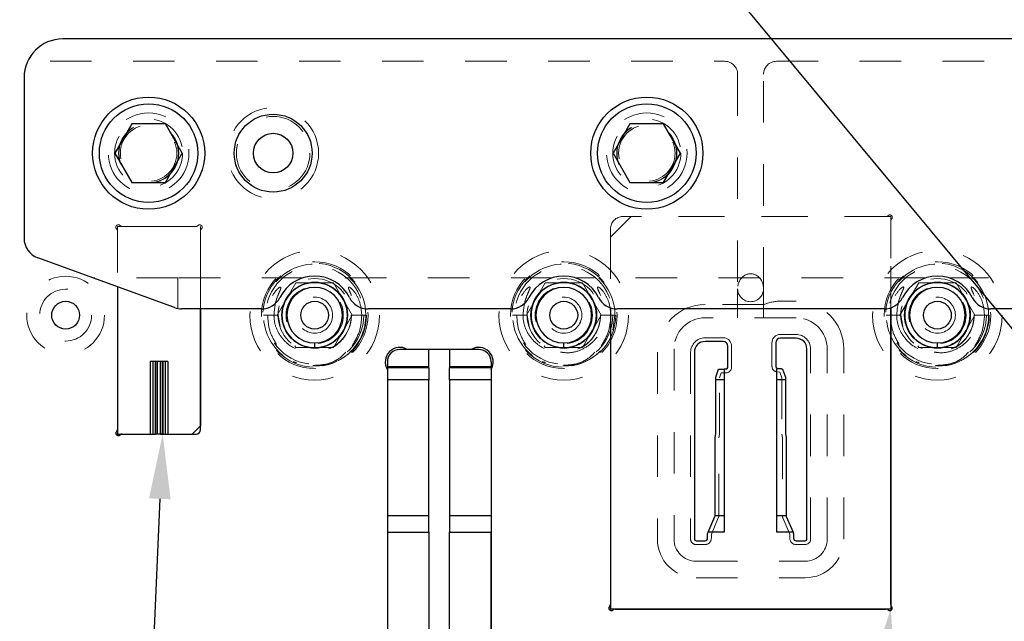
# Model space of a CAD drawing. Header units: inches. Extents: x 1880 to 2363, y -453 to -54.
# Tile 360 of 656: x 2038.82 to 2041.19, y -266.45 to -265. Entities that reach past the tile are written whole.
import ezdxf

# ---------------------------------------------------------------- set-up
doc = ezdxf.new("R2010")
doc.units = ezdxf.units.IN
doc.header["$LTSCALE"] = 0.5
doc.header["$MEASUREMENT"] = 0
doc.linetypes.add('HIDDEN', pattern=[0.225, 0.15, -0.075])
for name, color, linetype in [('DIE-M-S', 8, 'Continuous'), ('DIE-M-S2', 1, 'Continuous'), ('DIE-M-S3', 8, 'Continuous'), ('DSS-M-S', 53, 'Continuous'), ('RAI-M-S', 8, 'Continuous'), ('SID-M-S', 105, 'Continuous'), ('SVD-M-S', 8, 'Continuous')]:
    doc.layers.add(name, color=color, linetype=linetype)

msp = doc.modelspace()

# ---------------------------------------------------------------- linework, layer by layer
at = {"layer": 'DIE-M-S', "linetype": 'HIDDEN', "lineweight": 18}
for p, q in [((2040.90834, -265.47612), (2040.27429, -265.47612)), ((2039.24584, -265.49996), (2039.06775, -265.49996)), ((2040.24429, -265.50612), (2040.24429, -265.69591)), ((2040.91929, -265.69591), (2040.91929, -265.48708)), ((2039.05679, -265.51092), (2039.05679, -265.64552)), ((2039.25679, -265.69852), (2039.25679, -265.51092))]:
    msp.add_line(p, q, dxfattribs=at)
at = {"layer": 'DIE-M-S', "linetype": 'Continuous', "lineweight": 25}
for p, q in [((2039.05679, -265.64552), (2039.05679, -265.989)), ((2040.24429, -265.69591), (2040.24429, -266.41017)), ((2040.91929, -266.41017), (2040.91929, -265.69591)), ((2039.25679, -265.98996), (2039.25679, -265.69852)), ((2039.85679, -265.79612), (2039.80679, -265.79612)), ((2039.06775, -265.99996), (2039.13525, -265.99996)), ((2039.14739, -265.99996), (2039.14839, -265.99996)), ((2039.16044, -265.99996), (2039.16519, -265.99996)), ((2039.17833, -265.99996), (2039.24679, -265.99996)), ((2039.70679, -266.23618), (2039.70679, -266.71872)), ((2039.95679, -266.71872), (2039.95679, -266.23618)), ((2040.25525, -266.42112), (2040.90834, -266.42112))]:
    msp.add_line(p, q, dxfattribs=at)
at = {"layer": 'DIE-M-S', "linetype": 'HIDDEN', "lineweight": 18}
for centre in [(2039.13179, -265.32352), (2040.33179, -265.32352)]:
    msp.add_circle(centre, 0.068, dxfattribs=at)
at = {"layer": 'DIE-M-S', "linetype": 'Continuous', "lineweight": 25}
for centre, radius in [((2039.53179, -265.71362), 0.079), ((2040.13179, -265.71362), 0.079), ((2041.03179, -265.71362), 0.079), ((2038.93179, -265.71362), 0.0335)]:
    msp.add_circle(centre, radius, dxfattribs=at)
at = {"layer": 'DIE-M-S', "linetype": 'HIDDEN', "lineweight": 18}
for centre, radius, start, end in [((2040.27429, -265.50612), 0.03, 90, 180), ((2040.90834, -265.47012), 0.006, 270, 317.40773), ((2040.91717, -265.47824), 0.006, 312.59227, 137.40773), ((2040.92529, -265.48708), 0.006, 132.59227, 180), ((2039.05891, -265.50208), 0.006, 42.59227, 227.40773), ((2039.05079, -265.51092), 0.006, 0, 47.40773), ((2039.06775, -265.49396), 0.006, 222.59227, 270), ((2039.24584, -265.49396), 0.006, 270, 317.40773), ((2039.25467, -265.50208), 0.006, 312.59227, 137.40773), ((2039.26279, -265.51092), 0.006, 132.59227, 180)]:
    msp.add_arc(centre, radius, start, end, dxfattribs=at)
at = {"layer": 'DIE-M-S', "linetype": 'Continuous', "lineweight": 25}
for centre, radius, start, end in [((2039.73679, -265.82612), 0.035, 58.99728, 211.00272), ((2039.92679, -265.82612), 0.035, 328.99728, 121.00272), ((2039.05891, -265.99784), 0.006, 132.59227, 317.40773), ((2039.05079, -265.989), 0.006, 312.59227, 0), ((2039.06775, -266.00596), 0.006, 90, 137.40773), ((2039.24679, -265.98996), 0.01, 270, 0), ((2040.24641, -266.419), 0.006, 132.59227, 317.40773), ((2040.23829, -266.41017), 0.006, 312.59227, 0), ((2040.25525, -266.42712), 0.006, 90, 137.40773), ((2040.90834, -266.42712), 0.006, 42.59227, 90), ((2040.91717, -266.419), 0.006, 222.59227, 47.40773), ((2040.92529, -266.41017), 0.006, 180, 227.40773)]:
    msp.add_arc(centre, radius, start, end, dxfattribs=at)
at = {"layer": 'DIE-M-S2', "linetype": 'HIDDEN', "lineweight": 18}
for p, q in [((2040.29429, -265.47612), (2040.24429, -265.52612)), ((2040.91929, -265.47612), (2040.29429, -265.47612)), ((2040.91929, -265.47612), (2040.91929, -265.69591)), ((2039.05679, -265.49996), (2039.05679, -265.64552)), ((2039.05679, -265.49996), (2039.25679, -265.49996)), ((2039.25679, -265.49996), (2039.25679, -265.69852)), ((2040.24429, -265.52612), (2040.24429, -265.69591))]:
    msp.add_line(p, q, dxfattribs=at)
at = {"layer": 'DIE-M-S2', "linetype": 'Continuous', "lineweight": 25}
for p, q in [((2039.05679, -265.64552), (2039.05679, -265.99996)), ((2040.24429, -265.69591), (2040.24429, -266.42112)), ((2040.91929, -265.69591), (2040.91929, -266.42112)), ((2039.25679, -265.69852), (2039.25679, -265.97996)), ((2040.69129, -265.76897), (2040.65329, -265.76897)), ((2040.51579, -265.77697), (2040.47229, -265.77697)), ((2040.52679, -265.83948), (2040.52679, -265.78797)), ((2040.64229, -265.77997), (2040.64229, -265.83698)), ((2039.80679, -265.79612), (2039.73679, -265.79612)), ((2039.80679, -265.8382), (2039.80679, -265.79612)), ((2039.92679, -265.79612), (2039.85679, -265.79612)), ((2039.85679, -265.79612), (2039.85679, -265.8382)), ((2040.44629, -265.80297), (2040.44629, -266.25287)), ((2040.71729, -266.25287), (2040.71729, -265.79497)), ((2039.13525, -265.82496), (2039.13525, -265.99996)), ((2039.14232, -265.82496), (2039.13525, -265.82496)), ((2039.14232, -265.82496), (2039.14232, -265.99996)), ((2039.14739, -265.82496), (2039.14232, -265.82496)), ((2039.14739, -265.82496), (2039.14739, -265.99996)), ((2039.14839, -265.82496), (2039.14739, -265.82496)), ((2039.14839, -265.82496), (2039.14839, -265.99996)), ((2039.15315, -265.82496), (2039.14839, -265.82496)), ((2039.15315, -265.99996), (2039.15315, -265.82496)), ((2039.16044, -265.82496), (2039.15315, -265.82496)), ((2039.16044, -265.99996), (2039.16044, -265.82496)), ((2039.16519, -265.82496), (2039.16044, -265.82496)), ((2039.16519, -265.99996), (2039.16519, -265.82496)), ((2039.16619, -265.82496), (2039.16519, -265.82496)), ((2039.16619, -265.82496), (2039.16619, -265.99996)), ((2039.17126, -265.82496), (2039.16619, -265.82496)), ((2039.17126, -265.82496), (2039.17126, -265.99996)), ((2039.17833, -265.82496), (2039.17126, -265.82496)), ((2039.17833, -265.82496), (2039.17833, -265.99996)), ((2039.70679, -265.82612), (2039.70679, -265.8382)), ((2039.80679, -265.8382), (2039.70679, -265.8382)), ((2039.70679, -265.8382), (2039.70679, -265.84034)), ((2039.80679, -265.84034), (2039.70679, -265.84034)), ((2039.70679, -265.84034), (2039.70679, -265.86952)), ((2039.80679, -265.84034), (2039.80679, -265.8382)), ((2039.80679, -265.84034), (2039.80679, -265.86952)), ((2039.95679, -265.8382), (2039.85679, -265.8382)), ((2039.85679, -265.8382), (2039.85679, -265.84034)), ((2039.95679, -265.84034), (2039.85679, -265.84034)), ((2039.85679, -265.86952), (2039.85679, -265.84034)), ((2039.95679, -265.82612), (2039.95679, -265.8382)), ((2039.95679, -265.8382), (2039.95679, -265.84034)), ((2039.95679, -265.84034), (2039.95679, -265.86952)), ((2040.49779, -265.86283), (2040.50472, -265.84381)), ((2040.49779, -265.86952), (2040.49779, -265.86283)), ((2040.50472, -265.84381), (2040.50516, -265.84348)), ((2040.50516, -265.84348), (2040.51829, -265.84348)), ((2040.51829, -265.84348), (2040.51829, -265.86952)), ((2040.52279, -265.84348), (2040.51829, -265.84348)), ((2040.64529, -265.86952), (2040.64529, -265.84273)), ((2040.65586, -265.84273), (2040.64529, -265.84273)), ((2040.6456, -265.84092), (2040.65586, -265.84273)), ((2040.65586, -265.84273), (2040.65699, -265.84293)), ((2040.65699, -265.84293), (2040.65887, -265.84381)), ((2040.65887, -265.84381), (2040.66579, -265.86283)), ((2040.66579, -265.86283), (2040.66579, -265.86952)), ((2039.80679, -265.86952), (2039.70679, -265.86952)), ((2039.70679, -265.86952), (2039.70679, -266.19681)), ((2039.80679, -266.19681), (2039.80679, -265.86952)), ((2039.95679, -265.86952), (2039.85679, -265.86952)), ((2039.85679, -265.86952), (2039.85679, -266.19681)), ((2039.95679, -265.86952), (2039.95679, -266.19681)), ((2040.51829, -265.86952), (2040.49779, -265.86952)), ((2040.49779, -265.99955), (2040.49779, -265.86952)), ((2040.51829, -265.86952), (2040.51829, -266.19681)), ((2040.66579, -265.86952), (2040.64529, -265.86952)), ((2040.64529, -266.19681), (2040.64529, -265.86952)), ((2040.66579, -265.86952), (2040.66579, -265.99955)), ((2039.25679, -265.97996), (2039.23679, -265.99996)), ((2039.05679, -265.99996), (2039.13525, -265.99996)), ((2039.13525, -265.99996), (2039.14232, -265.99996)), ((2039.14232, -265.99996), (2039.14739, -265.99996)), ((2039.14739, -265.99996), (2039.14839, -265.99996)), ((2039.15315, -265.99996), (2039.14839, -265.99996)), ((2039.16044, -265.99996), (2039.15315, -265.99996)), ((2039.16519, -265.99996), (2039.16044, -265.99996)), ((2039.16519, -265.99996), (2039.16619, -265.99996)), ((2039.16619, -265.99996), (2039.17126, -265.99996)), ((2039.17126, -265.99996), (2039.17833, -265.99996)), ((2039.17833, -265.99996), (2039.23679, -265.99996)), ((2040.49629, -266.00805), (2040.49779, -265.99955)), ((2040.66579, -265.99955), (2040.66729, -266.00805)), ((2040.49629, -266.19578), (2040.49629, -266.00805)), ((2040.66729, -266.00805), (2040.66729, -266.19578)), ((2039.80679, -266.19681), (2039.70679, -266.19681)), ((2039.70679, -266.19681), (2039.70679, -266.23618)), ((2039.80679, -266.23618), (2039.80679, -266.19681)), ((2039.95679, -266.19681), (2039.85679, -266.19681)), ((2039.85679, -266.19681), (2039.85679, -266.23618)), ((2039.95679, -266.19681), (2039.95679, -266.23618)), ((2040.47935, -266.23618), (2040.4958, -266.19816)), ((2040.4958, -266.19816), (2040.4962, -266.19681)), ((2040.51829, -266.19681), (2040.4962, -266.19681)), ((2040.51829, -266.19681), (2040.51829, -266.23618)), ((2040.66738, -266.19681), (2040.64529, -266.19681)), ((2040.64529, -266.23618), (2040.64529, -266.19681)), ((2040.66738, -266.19681), (2040.66779, -266.19816)), ((2040.66779, -266.19816), (2040.68423, -266.23618)), ((2039.70679, -266.23618), (2039.80679, -266.23618)), ((2039.70679, -266.23618), (2039.70679, -266.71872)), ((2039.80679, -266.23618), (2039.80679, -266.71872)), ((2039.85679, -266.23618), (2039.95679, -266.23618)), ((2039.85679, -266.71872), (2039.85679, -266.23618)), ((2039.95679, -266.23618), (2039.95679, -266.71872)), ((2040.47826, -266.25087), (2040.47826, -266.23953)), ((2040.47859, -266.23794), (2040.47935, -266.23618)), ((2040.51829, -266.23618), (2040.47935, -266.23618)), ((2040.68423, -266.23618), (2040.64529, -266.23618)), ((2040.68423, -266.23618), (2040.68499, -266.23794)), ((2040.68532, -266.23953), (2040.68532, -266.25087)), ((2040.45029, -266.25687), (2040.47226, -266.25687)), ((2040.69132, -266.25687), (2040.71329, -266.25687)), ((2040.91929, -266.42112), (2040.24429, -266.42112))]:
    msp.add_line(p, q, dxfattribs=at)
for centre, radius, start, end in [((2040.65329, -265.77997), 0.011, 90, 180), ((2040.69129, -265.79497), 0.026, 0, 90), ((2040.47229, -265.80297), 0.026, 90, 180), ((2040.51579, -265.78797), 0.011, 0, 90), ((2039.73679, -265.82612), 0.03, 90, 180), ((2039.92679, -265.82612), 0.03, 0, 90), ((2040.52279, -265.83948), 0.004, 270, 0), ((2040.64629, -265.83698), 0.004, 180, 260), ((2040.49029, -266.19578), 0.006, 350.06751, 0), ((2040.67329, -266.19578), 0.006, 180, 189.93249), ((2040.48226, -266.23953), 0.004, 156.61152, 180), ((2040.68132, -266.23953), 0.004, 0, 23.38848), ((2040.45029, -266.25287), 0.004, 180, 270), ((2040.47226, -266.25087), 0.006, 270, 0), ((2040.69132, -266.25087), 0.006, 180, 270), ((2040.71329, -266.25287), 0.004, 270, 0)]:
    msp.add_arc(centre, radius, start, end, dxfattribs=at)
at = {"layer": 'DIE-M-S3', "linetype": 'HIDDEN', "lineweight": 18}
for p, q in [((2036.89429, -265.10237), (2040.51929, -265.10237)), ((2040.64429, -265.10237), (2044.56929, -265.10237)), ((2040.55054, -265.13362), (2040.55054, -265.64997)), ((2040.61304, -265.64997), (2040.61304, -265.13362)), ((2040.55054, -265.64997), (2040.55054, -265.71997)), ((2040.61304, -265.71997), (2040.61304, -265.64997)), ((2039.56526, -265.71362), (2039.56526, -265.71362)), ((2039.5751, -265.71362), (2039.5751, -265.71362)), ((2039.60069, -265.71362), (2039.60069, -265.71362)), ((2039.61053, -265.71362), (2039.61053, -265.71362)), ((2040.16526, -265.71362), (2040.16526, -265.71362)), ((2040.1751, -265.71362), (2040.1751, -265.71362)), ((2040.20069, -265.71362), (2040.20069, -265.71362)), ((2040.21053, -265.71362), (2040.21053, -265.71362)), ((2040.69129, -265.71997), (2040.47229, -265.71997)), ((2041.06526, -265.71362), (2041.06526, -265.71362)), ((2041.0751, -265.71362), (2041.0751, -265.71362)), ((2041.10069, -265.71362), (2041.10069, -265.71362)), ((2041.11053, -265.71362), (2041.11053, -265.71362)), ((2040.51579, -265.76797), (2040.47229, -265.76797)), ((2040.69129, -265.75997), (2040.65329, -265.75997)), ((2040.53579, -265.83948), (2040.53579, -265.78797)), ((2040.63329, -265.77997), (2040.63329, -265.83698)), ((2040.39729, -265.79497), (2040.39729, -266.25287)), ((2040.43729, -265.80297), (2040.43729, -266.25287)), ((2040.72629, -266.25287), (2040.72629, -265.79497)), ((2040.76629, -266.25287), (2040.76629, -265.79497)), ((2039.53179, -265.83173), (2039.53179, -265.83173)), ((2040.13179, -265.83173), (2040.13179, -265.83173)), ((2041.03179, -265.83173), (2041.03179, -265.83173)), ((2040.50679, -265.86442), (2040.51114, -265.85248)), ((2040.51114, -265.85248), (2040.52279, -265.85248)), ((2040.64403, -265.84978), (2040.65197, -265.85118)), ((2040.65197, -265.85118), (2040.65679, -265.86442)), ((2040.50679, -266.00033), (2040.50679, -265.86442)), ((2040.65679, -265.86442), (2040.65679, -266.00033)), ((2040.50529, -266.00884), (2040.50679, -266.00033)), ((2040.65679, -266.00033), (2040.65829, -266.00884)), ((2040.50529, -266.19578), (2040.50529, -266.00884)), ((2040.65829, -266.00884), (2040.65829, -266.19578)), ((2040.48726, -266.24056), (2040.50406, -266.20173)), ((2040.65952, -266.20173), (2040.67632, -266.24056)), ((2040.48726, -266.25087), (2040.48726, -266.24056)), ((2040.67632, -266.24056), (2040.67632, -266.25087)), ((2040.45029, -266.26587), (2040.47226, -266.26587)), ((2040.69132, -266.26587), (2040.71329, -266.26587)), ((2040.45029, -266.30587), (2040.71329, -266.30587))]:
    msp.add_line(p, q, dxfattribs=at)
for centre, radius in [((2039.43179, -265.32352), 0.10938), ((2039.53179, -265.71362), 0.125), ((2039.53179, -265.71362), 0.11811), ((2040.13179, -265.71362), 0.125), ((2040.13179, -265.71362), 0.11811), ((2041.03179, -265.71362), 0.125), ((2041.03179, -265.71362), 0.11811), ((2039.53179, -265.71362), 0.0689), ((2040.13179, -265.71362), 0.0689), ((2041.03179, -265.71362), 0.0689), ((2038.93179, -265.71362), 0.0625), ((2039.53179, -265.71362), 0.04331), ((2040.13179, -265.71362), 0.04331), ((2041.03179, -265.71362), 0.04331)]:
    msp.add_circle(centre, radius, dxfattribs=at)
at = {"layer": 'DIE-M-S3', "linetype": 'Continuous', "lineweight": 25}
for centre in [(2039.53179, -265.71362), (2040.13179, -265.71362), (2041.03179, -265.71362)]:
    msp.add_circle(centre, 0.03346, dxfattribs=at)
at = {"layer": 'DIE-M-S3', "linetype": 'HIDDEN', "lineweight": 18}
for centre, radius, start, end in [((2040.51929, -265.13362), 0.03125, 0, 90), ((2040.64429, -265.13362), 0.03125, 90, 180), ((2040.58179, -265.64997), 0.03125, 180, 0), ((2040.47229, -265.79497), 0.075, 90, 180), ((2040.69129, -265.79497), 0.075, 0, 90), ((2040.47229, -265.80297), 0.035, 90, 180), ((2040.51579, -265.78797), 0.02, 0, 90), ((2040.65329, -265.77997), 0.02, 90, 180), ((2040.69129, -265.79497), 0.035, 0, 90), ((2040.52279, -265.83948), 0.013, 270, 0), ((2040.64629, -265.83698), 0.013, 180, 260), ((2040.49029, -266.19578), 0.015, 336.61152, 0), ((2040.67329, -266.19578), 0.015, 180, 203.38848), ((2040.45029, -266.25287), 0.053, 180, 270), ((2040.45029, -266.25287), 0.013, 180, 270), ((2040.47226, -266.25087), 0.015, 270, 0), ((2040.69132, -266.25087), 0.015, 180, 270), ((2040.71329, -266.25287), 0.013, 270, 0), ((2040.71329, -266.25287), 0.053, 270, 0)]:
    msp.add_arc(centre, radius, start, end, dxfattribs=at)
at = {"layer": 'DIE-M-S3', "linetype": 'Continuous', "lineweight": 25}
for centre, radius, start, end in [((2039.53179, -265.71362), 0.07874, 0, 270), ((2039.53179, -265.71362), 0.06693, 0, 270), ((2040.13179, -265.71362), 0.07874, 0, 270), ((2040.13179, -265.71362), 0.06693, 0, 270), ((2041.03179, -265.71362), 0.07874, 0, 270), ((2041.03179, -265.71362), 0.06693, 0, 270), ((2039.53179, -265.71362), 0.07874, 270, 0), ((2039.53179, -265.71362), 0.06693, 270, 0), ((2040.13179, -265.71362), 0.07874, 270, 0), ((2040.13179, -265.71362), 0.06693, 270, 0), ((2041.03179, -265.71362), 0.07874, 270, 0), ((2041.03179, -265.71362), 0.06693, 270, 0)]:
    msp.add_arc(centre, radius, start, end, dxfattribs=at)
at = {"layer": 'DIE-M-S3', "linetype": 'HIDDEN', "lineweight": 18}
msp.add_ellipse((2040.58179, -265.64997), major_axis=(0, -0.03608), ratio=0.8660254, start_param=1.5707963, end_param=4.712389, dxfattribs=at)
at = {"layer": 'DIE-M-S3', "linetype": 'Continuous', "lineweight": 25}
for points in [[(2039.53179, -265.79236), (2039.53179, -265.79215), (2039.53179, -265.79172), (2039.53179, -265.78853), (2039.53179, -265.78455), (2039.53179, -265.78185), (2039.53179, -265.78055)], [(2040.13179, -265.79236), (2040.13179, -265.79215), (2040.13179, -265.79172), (2040.13179, -265.78853), (2040.13179, -265.78455), (2040.13179, -265.78185), (2040.13179, -265.78055)], [(2041.03179, -265.79236), (2041.03179, -265.79215), (2041.03179, -265.79172), (2041.03179, -265.78853), (2041.03179, -265.78455), (2041.03179, -265.78185), (2041.03179, -265.78055)]]:
    msp.add_open_spline(points, degree=3, knots=[0, 0, 0, 0, 0.2702613, 0.5624294, 0.7897364, 1, 1, 1, 1], dxfattribs=at)
at = {"layer": 'DSS-M-S', "linetype": 'HIDDEN', "lineweight": 18}
for p, q in [((2040.6141, -265.68797), (2040.47229, -265.68797)), ((2040.69129, -265.67997), (2040.65329, -265.67997)), ((2040.35729, -265.80297), (2040.35729, -266.25287)), ((2040.80629, -266.25287), (2040.80629, -265.79497)), ((2040.45029, -266.34587), (2040.71329, -266.34587))]:
    msp.add_line(p, q, dxfattribs=at)
for centre, radius in [((2039.53179, -265.71362), 0.1285), ((2040.13179, -265.71362), 0.1285), ((2041.03179, -265.71362), 0.1285), ((2038.93179, -265.71362), 0.09375)]:
    msp.add_circle(centre, radius, dxfattribs=at)
for centre, radius, start, end in [((2040.47229, -265.80297), 0.115, 90, 180), ((2040.65329, -265.77997), 0.1, 90, 113.07392), ((2040.69129, -265.79497), 0.115, 0, 90), ((2040.45029, -266.25287), 0.093, 180, 270), ((2040.71329, -266.25287), 0.093, 270, 0)]:
    msp.add_arc(centre, radius, start, end, dxfattribs=at)
at = {"layer": 'RAI-M-S', "linetype": 'Continuous', "lineweight": 25}
for p, q in [((2042.33879, -265.04852), (2038.92479, -265.04852)), ((2038.83179, -265.14152), (2038.83179, -265.52861)), ((2039.19414, -265.69551), (2038.86469, -265.5756)), ((2039.40335, -265.69852), (2039.21124, -265.69852)), ((2040.00335, -265.69852), (2039.66024, -265.69852)), ((2040.90335, -265.69852), (2040.26024, -265.69852)), ((2041.65335, -265.69852), (2041.16024, -265.69852))]:
    msp.add_line(p, q, dxfattribs=at)
at = {"layer": 'RAI-M-S', "linetype": 'HIDDEN', "lineweight": 18}
for p, q in [((2039.20243, -265.62362), (2038.99664, -265.62362)), ((2039.50466, -265.62362), (2039.20243, -265.62362)), ((2039.20243, -265.62362), (2039.20243, -265.69774)), ((2040.10466, -265.62362), (2039.55892, -265.62362)), ((2041.00466, -265.62362), (2040.15892, -265.62362)), ((2041.75466, -265.62362), (2041.05892, -265.62362))]:
    msp.add_line(p, q, dxfattribs=at)
for centre in [(2039.13179, -265.32352), (2040.33179, -265.32352)]:
    msp.add_circle(centre, 0.097, dxfattribs=at)
at = {"layer": 'RAI-M-S', "linetype": 'Continuous', "lineweight": 25}
msp.add_circle((2039.43179, -265.32352), 0.09375, dxfattribs=at)
for centre, radius, start, end in [((2038.92479, -265.14152), 0.093, 90, 180), ((2038.88179, -265.52861), 0.05, 180, 250), ((2039.53179, -265.71362), 0.094, 26.87743, 153.12257), ((2040.13179, -265.71362), 0.094, 26.87743, 153.12257), ((2041.03179, -265.71362), 0.094, 26.87743, 153.12257), ((2039.40335, -265.64852), 0.05, 270, 333.12257), ((2039.66024, -265.64852), 0.05, 206.87743, 270), ((2040.00335, -265.64852), 0.05, 270, 333.12257), ((2040.26024, -265.64852), 0.05, 206.87743, 270), ((2040.90335, -265.64852), 0.05, 270, 333.12257), ((2041.16024, -265.64852), 0.05, 206.87743, 270), ((2039.21124, -265.64852), 0.05, 250, 270)]:
    msp.add_arc(centre, radius, start, end, dxfattribs=at)
at = {"layer": 'SID-M-S'}
for p, q in [((2036.43968, -260.00322), (2048.11871, -274.06005)), ((2039.15875, -266.15581), (2038.80867, -274.01583))]:
    msp.add_line(p, q, dxfattribs=at)
for points in [[(2039.13277, -266.15465), (2039.16569, -265.99996), (2039.13277, -266.15465), (2039.18472, -266.15696)], [(2040.87029, -266.57149), (2040.91929, -266.42112), (2040.87029, -266.57149), (2040.92171, -266.57926)], [(2040.8793, -266.57413), (2040.91929, -266.42112), (2040.8793, -266.57413), (2040.93109, -266.57883)]]:
    msp.add_solid(points, dxfattribs=at)
at = {"layer": 'SVD-M-S', "linetype": 'Continuous', "lineweight": 25}
for p, q in [((2039.0912, -265.25321), (2039.0506, -265.32352)), ((2039.17239, -265.25321), (2039.0912, -265.25321)), ((2039.21298, -265.32352), (2039.17239, -265.25321)), ((2040.2912, -265.25321), (2040.2506, -265.32352)), ((2040.37239, -265.25321), (2040.2912, -265.25321)), ((2040.41298, -265.32352), (2040.37239, -265.25321)), ((2039.0506, -265.32352), (2039.0912, -265.39383)), ((2039.17239, -265.39383), (2039.21298, -265.32352)), ((2040.2506, -265.32352), (2040.2912, -265.39383)), ((2040.37239, -265.39383), (2040.41298, -265.32352)), ((2039.0912, -265.39383), (2039.17239, -265.39383)), ((2040.2912, -265.39383), (2040.37239, -265.39383))]:
    msp.add_line(p, q, dxfattribs=at)
at = {"layer": 'SVD-M-S', "linetype": 'HIDDEN', "lineweight": 18}
for p, q in [((2039.44161, -265.71362), (2039.4867, -265.63552)), ((2039.4867, -265.63552), (2039.57688, -265.63552)), ((2039.57688, -265.63552), (2039.62197, -265.71362)), ((2040.04161, -265.71362), (2040.0867, -265.63552)), ((2040.0867, -265.63552), (2040.17688, -265.63552)), ((2040.17688, -265.63552), (2040.22197, -265.71362)), ((2040.94161, -265.71362), (2040.9867, -265.63552)), ((2040.9867, -265.63552), (2041.07688, -265.63552)), ((2041.07688, -265.63552), (2041.12197, -265.71362)), ((2039.42094, -265.71362), (2039.40854, -265.71362)), ((2039.44341, -265.71362), (2039.40867, -265.71362)), ((2039.44354, -265.71362), (2039.42094, -265.71362)), ((2039.44436, -265.71839), (2039.44161, -265.71362)), ((2039.4483, -265.74129), (2039.44354, -265.71362)), ((2039.62197, -265.71362), (2039.57688, -265.79172)), ((2039.65496, -265.71362), (2039.62012, -265.71362)), ((2039.62017, -265.71362), (2039.65491, -265.71362)), ((2039.65504, -265.71362), (2039.62023, -265.71362)), ((2040.02094, -265.71362), (2040.00854, -265.71362)), ((2040.04341, -265.71362), (2040.00867, -265.71362)), ((2040.04354, -265.71362), (2040.02094, -265.71362)), ((2040.04436, -265.71839), (2040.04161, -265.71362)), ((2040.0483, -265.74129), (2040.04354, -265.71362)), ((2040.22197, -265.71362), (2040.17688, -265.79172)), ((2040.25496, -265.71362), (2040.22012, -265.71362)), ((2040.22017, -265.71362), (2040.25491, -265.71362)), ((2040.25504, -265.71362), (2040.22023, -265.71362)), ((2040.24967, -265.74962), (2040.25504, -265.71362)), ((2040.92094, -265.71362), (2040.90854, -265.71362)), ((2040.94341, -265.71362), (2040.90867, -265.71362)), ((2040.94354, -265.71362), (2040.92094, -265.71362)), ((2040.94436, -265.71839), (2040.94161, -265.71362)), ((2040.9483, -265.74129), (2040.94354, -265.71362)), ((2041.12197, -265.71362), (2041.07688, -265.79172)), ((2041.15496, -265.71362), (2041.12012, -265.71362)), ((2041.12017, -265.71362), (2041.15491, -265.71362)), ((2041.15504, -265.71362), (2041.12023, -265.71362)), ((2039.4867, -265.79172), (2039.48423, -265.78745)), ((2039.57688, -265.79172), (2039.4867, -265.79172)), ((2039.58369, -265.78559), (2039.56526, -265.79488)), ((2040.0867, -265.79172), (2040.08423, -265.78745)), ((2040.17688, -265.79172), (2040.0867, -265.79172)), ((2040.18369, -265.78559), (2040.16526, -265.79488)), ((2040.9867, -265.79172), (2040.98423, -265.78745)), ((2041.07688, -265.79172), (2040.9867, -265.79172)), ((2040.98703, -265.79035), (2040.99478, -265.79373)), ((2041.08369, -265.78559), (2041.06526, -265.79488))]:
    msp.add_line(p, q, dxfattribs=at)
at = {"layer": 'SVD-M-S', "linetype": 'Continuous', "lineweight": 25}
for centre, radius in [((2039.13179, -265.32352), 0.135), ((2040.33179, -265.32352), 0.135), ((2039.13179, -265.32352), 0.1186), ((2040.33179, -265.32352), 0.1186), ((2039.43179, -265.32352), 0.04775)]:
    msp.add_circle(centre, radius, dxfattribs=at)
at = {"layer": 'SVD-M-S', "linetype": 'HIDDEN', "lineweight": 18}
for centre, radius in [((2039.13179, -265.32352), 0.082), ((2039.43179, -265.32352), 0.0885), ((2040.33179, -265.32352), 0.082), ((2039.13179, -265.32352), 0.07247), ((2039.13179, -265.32352), 0.0722), ((2039.13179, -265.32352), 0.07168), ((2040.33179, -265.32352), 0.07247), ((2040.33179, -265.32352), 0.0722), ((2040.33179, -265.32352), 0.07168), ((2039.53179, -265.71362), 0.15625), ((2040.13179, -265.71362), 0.15625), ((2041.03179, -265.71362), 0.15625), ((2039.53179, -265.71362), 0.08825), ((2040.13179, -265.71362), 0.08825), ((2041.03179, -265.71362), 0.08825), ((2039.53179, -265.71362), 0.078), ((2040.13179, -265.71362), 0.078), ((2041.03179, -265.71362), 0.078)]:
    msp.add_circle(centre, radius, dxfattribs=at)
for centre, start, end in [((2039.53179, -265.71362), 0, 315.72721), ((2040.13179, -265.71362), 0, 315.72721), ((2041.03179, -265.71362), 0, 315.72721), ((2039.53179, -265.71362), 315.72721, 0), ((2041.03179, -265.71362), 315.72721, 0)]:
    msp.add_arc(centre, 0.12325, start, end, dxfattribs=at)
for points, knots in [([(2039.43367, -265.71362), (2039.43468, -265.70178), (2039.43618, -265.68408), (2039.44363, -265.66485), (2039.44774, -265.65557), (2039.44968, -265.65091), (2039.45044, -265.6485), (2039.45063, -265.64726), (2039.45058, -265.64658), (2039.45044, -265.64619), (2039.4502, -265.64593), (2039.44991, -265.64579), (2039.44943, -265.64574), (2039.44826, -265.64598), (2039.44453, -265.64816), (2039.43556, -265.65712), (2039.42384, -265.67686), (2039.41873, -265.69837), (2039.41846, -265.71142), (2039.41841, -265.71362)], [0, 0, 0, 0, 0.2379614, 0.3558648, 0.4139563, 0.4430096, 0.4576723, 0.4650202, 0.468145, 0.4713047, 0.4731896, 0.4750753, 0.4777409, 0.4826796, 0.4989153, 0.5638328, 0.7365381, 0.9556022, 1, 1, 1, 1]), ([(2039.64517, -265.71362), (2039.6441, -265.70238), (2039.6422, -265.68223), (2039.63028, -265.66023), (2039.62069, -265.64945), (2039.61589, -265.64622), (2039.61447, -265.64579), (2039.61399, -265.64574), (2039.61359, -265.64582), (2039.61332, -265.64598), (2039.61311, -265.64626), (2039.61297, -265.64675), (2039.613, -265.64824), (2039.61482, -265.65352), (2039.62069, -265.66607), (2039.62813, -265.6869), (2039.62931, -265.7046), (2039.62991, -265.71362)], [0, 0, 0, 0, 0.2257023, 0.4042496, 0.4931466, 0.5153527, 0.5191338, 0.5229358, 0.5250771, 0.5272378, 0.5291333, 0.5319246, 0.5373757, 0.5588102, 0.6434775, 0.8183439, 1, 1, 1, 1]), ([(2040.03367, -265.71362), (2040.03468, -265.70178), (2040.03618, -265.68408), (2040.04363, -265.66485), (2040.04774, -265.65557), (2040.04968, -265.65091), (2040.05044, -265.6485), (2040.05063, -265.64726), (2040.05058, -265.64658), (2040.05044, -265.64619), (2040.0502, -265.64593), (2040.04991, -265.64579), (2040.04943, -265.64574), (2040.04826, -265.64598), (2040.04453, -265.64816), (2040.03556, -265.65712), (2040.02384, -265.67686), (2040.01873, -265.69837), (2040.01846, -265.71142), (2040.01841, -265.71362)], [0, 0, 0, 0, 0.2379614, 0.3558648, 0.4139563, 0.4430096, 0.4576723, 0.4650202, 0.468145, 0.4713047, 0.4731896, 0.4750753, 0.4777409, 0.4826796, 0.4989153, 0.5638328, 0.7365381, 0.9556022, 1, 1, 1, 1]), ([(2040.24517, -265.71362), (2040.2441, -265.70238), (2040.2422, -265.68223), (2040.23028, -265.66023), (2040.22069, -265.64945), (2040.21589, -265.64622), (2040.21447, -265.64579), (2040.21399, -265.64574), (2040.21359, -265.64582), (2040.21332, -265.64598), (2040.21311, -265.64626), (2040.21297, -265.64675), (2040.213, -265.64824), (2040.21482, -265.65352), (2040.22069, -265.66607), (2040.22813, -265.6869), (2040.22931, -265.7046), (2040.22991, -265.71362)], [0, 0, 0, 0, 0.2257023, 0.4042496, 0.4931466, 0.5153527, 0.5191338, 0.5229358, 0.5250771, 0.5272378, 0.5291333, 0.5319246, 0.5373757, 0.5588102, 0.6434775, 0.8183439, 1, 1, 1, 1]), ([(2040.93367, -265.71362), (2040.93468, -265.70178), (2040.93618, -265.68408), (2040.94363, -265.66485), (2040.94774, -265.65557), (2040.94968, -265.65091), (2040.95044, -265.6485), (2040.95063, -265.64726), (2040.95058, -265.64658), (2040.95044, -265.64619), (2040.9502, -265.64593), (2040.94991, -265.64579), (2040.94943, -265.64574), (2040.94826, -265.64598), (2040.94453, -265.64816), (2040.93556, -265.65712), (2040.92384, -265.67686), (2040.91873, -265.69837), (2040.91846, -265.71142), (2040.91841, -265.71362)], [0, 0, 0, 0, 0.2379614, 0.3558648, 0.4139563, 0.4430096, 0.4576723, 0.4650202, 0.468145, 0.4713047, 0.4731896, 0.4750753, 0.4777409, 0.4826796, 0.4989153, 0.5638328, 0.7365381, 0.9556022, 1, 1, 1, 1]), ([(2041.14517, -265.71362), (2041.1441, -265.70238), (2041.1422, -265.68223), (2041.13028, -265.66023), (2041.12069, -265.64945), (2041.11589, -265.64622), (2041.11447, -265.64579), (2041.11399, -265.64574), (2041.11359, -265.64582), (2041.11332, -265.64598), (2041.11311, -265.64626), (2041.11297, -265.64675), (2041.113, -265.64824), (2041.11482, -265.65352), (2041.12069, -265.66607), (2041.12813, -265.6869), (2041.12931, -265.7046), (2041.12991, -265.71362)], [0, 0, 0, 0, 0.2257023, 0.4042496, 0.4931466, 0.5153527, 0.5191338, 0.5229358, 0.5250771, 0.5272378, 0.5291333, 0.5319246, 0.5373757, 0.5588102, 0.6434775, 0.8183439, 1, 1, 1, 1]), ([(2039.44001, -265.7843), (2039.43386, -265.77381), (2039.42107, -265.752), (2039.41932, -265.72673), (2039.41841, -265.71362)], [0, 0, 0, 0, 0.4811833, 1, 1, 1, 1]), ([(2039.43367, -265.71362), (2039.43377, -265.7166), (2039.4342, -265.72996), (2039.44144, -265.75358), (2039.46075, -265.77956), (2039.48791, -265.79772), (2039.51923, -265.80585), (2039.551, -265.80334), (2039.57972, -265.79083), (2039.60254, -265.76993), (2039.61417, -265.74834), (2039.61802, -265.7339), (2039.61918, -265.7275), (2039.61959, -265.72446), (2039.6199, -265.72147), (2039.62007, -265.71924), (2039.62021, -265.71646), (2039.62022, -265.71458), (2039.62023, -265.71362)], [0, 0, 0, 0, 0.03098211, 0.13909616, 0.2504876, 0.36232093, 0.47307836, 0.5820155, 0.68890031, 0.79398709, 0.89894063, 0.9391461, 0.94917767, 0.96667595, 0.97104888, 0.98044093, 0.98998471, 1, 1, 1, 1]), ([(2039.64517, -265.71362), (2039.64422, -265.72672), (2039.64232, -265.75301), (2039.62893, -265.77569), (2039.62221, -265.78707)], [0, 0, 0, 0, 0.4982217, 1, 1, 1, 1]), ([(2040.04001, -265.7843), (2040.03386, -265.77381), (2040.02107, -265.752), (2040.01932, -265.72673), (2040.01841, -265.71362)], [0, 0, 0, 0, 0.48118328, 1, 1, 1, 1]), ([(2040.03367, -265.71362), (2040.03377, -265.7166), (2040.0342, -265.72996), (2040.04144, -265.75358), (2040.06075, -265.77956), (2040.08791, -265.79772), (2040.11923, -265.80585), (2040.151, -265.80334), (2040.17972, -265.79083), (2040.20254, -265.76993), (2040.21417, -265.74834), (2040.21802, -265.7339), (2040.21918, -265.7275), (2040.21959, -265.72446), (2040.2199, -265.72147), (2040.22007, -265.71924), (2040.22021, -265.71646), (2040.22022, -265.71458), (2040.22023, -265.71362)], [0, 0, 0, 0, 0.03098211, 0.13909616, 0.2504876, 0.36232093, 0.47307836, 0.5820155, 0.68890031, 0.79398709, 0.89894063, 0.9391461, 0.94917767, 0.96667595, 0.97104888, 0.98044093, 0.98998471, 1, 1, 1, 1]), ([(2040.12405, -265.8025), (2040.13072, -265.8034), (2040.14797, -265.80574), (2040.1757, -265.79744), (2040.20282, -265.77964), (2040.22215, -265.75356), (2040.22938, -265.72996), (2040.22982, -265.7166), (2040.22991, -265.71362)], [0, 0, 0, 0, 0.1284288, 0.3324816, 0.5385166, 0.7437376, 0.9429204, 1, 1, 1, 1]), ([(2040.24517, -265.71362), (2040.24422, -265.72672), (2040.24232, -265.75301), (2040.22893, -265.77569), (2040.22221, -265.78707)], [0, 0, 0, 0, 0.4982217, 1, 1, 1, 1]), ([(2040.94001, -265.7843), (2040.93386, -265.77381), (2040.92107, -265.752), (2040.91932, -265.72673), (2040.91841, -265.71362)], [0, 0, 0, 0, 0.48118328, 1, 1, 1, 1]), ([(2040.93367, -265.71362), (2040.93377, -265.7166), (2040.9342, -265.72996), (2040.94144, -265.75358), (2040.96075, -265.77956), (2040.98791, -265.79772), (2041.01923, -265.80585), (2041.051, -265.80334), (2041.07972, -265.79083), (2041.10254, -265.76993), (2041.11417, -265.74834), (2041.11802, -265.7339), (2041.11918, -265.7275), (2041.11959, -265.72446), (2041.1199, -265.72147), (2041.12007, -265.71924), (2041.12021, -265.71646), (2041.12022, -265.71458), (2041.12023, -265.71362)], [0, 0, 0, 0, 0.03098211, 0.13909616, 0.2504876, 0.36232093, 0.47307836, 0.5820155, 0.68890031, 0.79398709, 0.89894063, 0.9391461, 0.94917767, 0.96667595, 0.97104888, 0.98044093, 0.98998471, 1, 1, 1, 1]), ([(2041.02405, -265.8025), (2041.03072, -265.8034), (2041.04797, -265.80574), (2041.0757, -265.79744), (2041.10282, -265.77964), (2041.12215, -265.75356), (2041.12938, -265.72996), (2041.12982, -265.7166), (2041.12991, -265.71362)], [0, 0, 0, 0, 0.1284288, 0.3324816, 0.5385166, 0.7437376, 0.9429204, 1, 1, 1, 1]), ([(2041.14517, -265.71362), (2041.14422, -265.72672), (2041.14232, -265.75301), (2041.12893, -265.77569), (2041.12221, -265.78707)], [0, 0, 0, 0, 0.4982217, 1, 1, 1, 1]), ([(2039.62004, -265.79966), (2039.61883, -265.80087), (2039.60797, -265.81171), (2039.58343, -265.82782), (2039.54357, -265.83778), (2039.50407, -265.83299), (2039.47568, -265.82198), (2039.46465, -265.81038), (2039.46261, -265.80823)], [0, 0, 0, 0, 0.0296945, 0.2651226, 0.4965645, 0.7242061, 0.9489615, 1, 1, 1, 1]), ([(2039.60648, -265.80276), (2039.6027, -265.80683), (2039.59008, -265.82048), (2039.56193, -265.83304), (2039.53815, -265.83412), (2039.52737, -265.83461)], [0, 0, 0, 0, 0.1888255, 0.6321303, 1, 1, 1, 1]), ([(2040.22004, -265.79966), (2040.21883, -265.80087), (2040.20797, -265.81171), (2040.18343, -265.82782), (2040.14357, -265.83778), (2040.10407, -265.83299), (2040.07568, -265.82198), (2040.06465, -265.81038), (2040.06261, -265.80823)], [0, 0, 0, 0, 0.0296945, 0.2651226, 0.4965645, 0.7242061, 0.9489615, 1, 1, 1, 1]), ([(2040.20648, -265.80276), (2040.2027, -265.80683), (2040.19008, -265.82047), (2040.16337, -265.83258), (2040.14109, -265.83368), (2040.13179, -265.83415)], [0, 0, 0, 0, 0.1988974, 0.665848, 1, 1, 1, 1]), ([(2041.12004, -265.79966), (2041.11883, -265.80087), (2041.10797, -265.81171), (2041.08343, -265.82782), (2041.04357, -265.83778), (2041.00407, -265.83299), (2040.97568, -265.82198), (2040.96465, -265.81038), (2040.96261, -265.80823)], [0, 0, 0, 0, 0.0296945, 0.2651226, 0.4965645, 0.7242061, 0.9489615, 1, 1, 1, 1]), ([(2041.10648, -265.80276), (2041.1027, -265.80683), (2041.09008, -265.82048), (2041.06193, -265.83304), (2041.03815, -265.83412), (2041.02737, -265.83461)], [0, 0, 0, 0, 0.1888255, 0.6321303, 1, 1, 1, 1]), ([(2039.48803, -265.82745), (2039.48565, -265.82722), (2039.48295, -265.82696), (2039.48079, -265.82547), (2039.48054, -265.8253)], [0, 0, 0, 0, 0.88399939, 1, 1, 1, 1]), ([(2040.08803, -265.82745), (2040.08565, -265.82722), (2040.08295, -265.82696), (2040.08079, -265.82547), (2040.08054, -265.8253)], [0, 0, 0, 0, 0.8839994, 1, 1, 1, 1]), ([(2040.98803, -265.82745), (2040.98565, -265.82722), (2040.98295, -265.82696), (2040.98079, -265.82547), (2040.98054, -265.8253)], [0, 0, 0, 0, 0.8839994, 1, 1, 1, 1])]:
    msp.add_open_spline(points, degree=3, knots=knots, dxfattribs=at)

doc.saveas('drawing.dxf')
